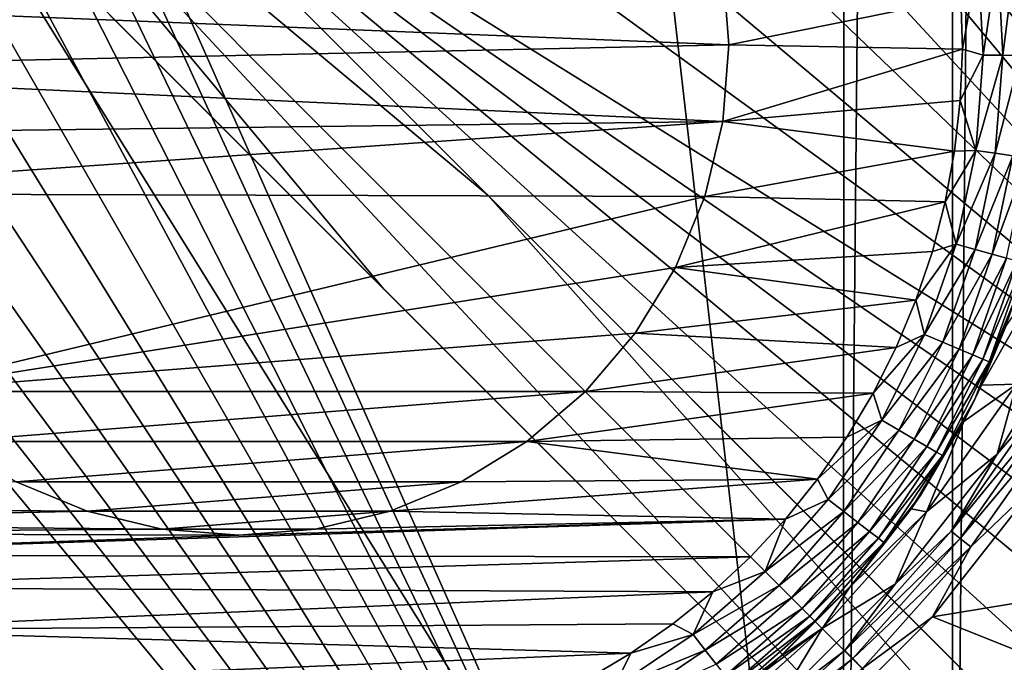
# Model space of a CAD drawing. Header units: metres. Extents: x -205 to 205, y -104 to 104.
# Tile 294 of 656: x -85 to -75, y -55 to -48. Entities that reach past the tile are written whole.
import ezdxf

# ---------------------------------------------------------------- set-up
doc = ezdxf.new("R2010")
doc.units = ezdxf.units.M
doc.layers.add('solid_01_2-CONSUMER_EHM_BOX_SW0001', color=7, linetype='CONTINUOUS')

msp = doc.modelspace()

# ---------------------------------------------------------------- linework, layer by layer
at = {"layer": 'solid_01_2-CONSUMER_EHM_BOX_SW0001'}
for points in [[(-200.010849, -74.958488), (-200.010773, 75.041512), (-0.010778, 75.04142)], [(-0.010849, -74.95858), (-200.010849, -74.958488), (-0.010778, 75.04142)], [(-88.001671, 37.540459, 75), (-76.416145, -63.561199, 75), (-76.402473, 63.637558, 75)], [(-76.416145, -63.561199, 75), (-75.237, 63.561695, 75), (-76.402473, 63.637558, 75)], [(-76.416145, -63.561199, 75), (-75.250656, -63.485584, 75), (-75.237, 63.561695, 75)], [(-75.250656, -63.485584, 75), (-74.082008, 63.333099, 75), (-75.237, 63.561695, 75)], [(-75.250656, -63.485584, 75), (-74.095612, -63.257236, 75), (-74.082008, 63.333099, 75)], [(-88.001671, 37.540459, 75), (-88.012413, -37.459538, 75), (-76.416145, -63.561199, 75)], [(-88.012413, -37.459538, 75), (-88.06736, -38.234272, 75), (-76.416145, -63.561199, 75)], [(-82.491119, -38.872196, 72), (-82.412422, -37.560341, 72), (-69.414856, -54.562202, 72)], [(-82.412422, -37.560341, 72), (-69.412422, -37.562202, 72), (-69.414856, -54.562202, 72)], [(-88.06736, -38.234272, 75), (-88.23317, -39.00135, 75), (-76.416145, -63.561199, 75)], [(-82.725563, -40.16473, 72), (-82.491119, -38.872196, 72), (-69.414856, -54.562202, 72)], [(-88.23317, -39.00135, 75), (-88.507744, -39.739826, 75), (-76.416145, -63.561199, 75)], [(-88.507744, -39.739826, 75), (-88.884354, -40.430462, 75), (-76.416145, -63.561199, 75)], [(-83.112625, -41.42065, 72), (-82.725563, -40.16473, 72), (-69.414856, -54.562202, 72)], [(-88.884354, -40.430462, 75), (-89.355461, -41.060112, 75), (-76.416145, -63.561199, 75)], [(-89.355461, -41.060112, 75), (-89.912239, -41.616726, 75), (-76.416145, -63.561199, 75)], [(-83.646706, -42.621449, 72), (-83.112625, -41.42065, 72), (-69.414856, -54.562202, 72)], [(-89.912239, -41.616726, 75), (-90.542023, -42.087662, 75), (-76.416145, -63.561199, 75)], [(-90.542023, -42.087662, 75), (-91.232765, -42.464073, 75), (-76.416145, -63.561199, 75)], [(-91.232765, -42.464073, 75), (-91.971321, -42.738434, 75), (-76.416145, -63.561199, 75)], [(-84.319855, -43.749496, 72), (-83.646706, -42.621449, 72), (-69.414856, -54.562202, 72)], [(-170.055008, -42.727257, 75), (-185.61615, -63.545567, 75), (-76.416145, -63.561199, 75)], [(-169.287933, -42.893063, 75), (-170.055008, -42.727257, 75), (-76.416145, -63.561199, 75)], [(-91.971321, -42.738434, 75), (-92.738449, -42.904022, 75), (-76.416145, -63.561199, 75)], [(-168.513199, -42.948013, 75), (-169.287933, -42.893063, 75), (-76.416145, -63.561199, 75)], [(-92.738449, -42.904022, 75), (-93.513199, -42.958752, 75), (-76.416145, -63.561199, 75)], [(-93.513199, -42.958752, 75), (-168.513199, -42.948013, 75), (-76.416145, -63.561199, 75)], [(-84.319855, -43.749496, 72), (-69.414856, -54.562202, 72), (-85.123055, -44.789696, 72)], [(-86.660248, -44.31287, 63.120499), (-86.150696, -43.761757, 63.120499), (-80.223465, -49.690689, 65.447258)], [(-80.223465, -49.690689, 65.447258), (-86.150696, -43.761757, 63.120499), (-85.123055, -44.789696, 69.5)], [(-86.660248, -44.31287, 63.120499), (-81.338455, -50.697006, 65.42598), (-87.21151, -44.822266, 63.120499)], [(-86.660248, -44.31287, 63.120499), (-72.24424, -59.793827, 69), (-81.338455, -50.697006, 65.42598)], [(-86.660248, -44.31287, 63.120499), (-71.707352, -59.27005, 69), (-72.24424, -59.793827, 69)], [(-86.660248, -44.31287, 63.120499), (-80.223465, -49.690689, 65.447258), (-71.707352, -59.27005, 69)], [(-69.479279, -55.508713, 72), (-85.123055, -44.789696, 72), (-69.414856, -54.562202, 72)], [(-70.420128, -58.175507, 72), (-70.963898, -58.952904, 72), (-85.123055, -44.789696, 72)], [(-85.123055, -44.789696, 69.5), (-85.123055, -44.789696, 72), (-70.963898, -58.952904, 72)], [(-69.986725, -57.332314, 72), (-70.420128, -58.175507, 72), (-85.123055, -44.789696, 72)], [(-69.670921, -56.437199, 72), (-69.986725, -57.332314, 72), (-85.123055, -44.789696, 72)], [(-69.479279, -55.508713, 72), (-69.670921, -56.437199, 72), (-85.123055, -44.789696, 72)], [(-80.223465, -49.690689, 65.447258), (-85.123055, -44.789696, 69.5), (-70.963898, -58.952904, 72)], [(-86.183868, -45.850204, 69.5), (-87.21151, -44.822266, 63.120499), (-81.338455, -50.697006, 65.42598)], [(-76.415863, -61.561199, 72), (-93.415863, -61.558765, 72), (-86.183868, -45.850204, 72)], [(-76.415863, -61.561199, 72), (-86.183868, -45.850204, 72), (-72.024712, -60.013412, 72)], [(-72.024712, -60.013412, 69), (-72.024712, -60.013412, 72), (-86.183868, -45.850204, 72)], [(-81.338455, -50.697006, 65.42598), (-72.24424, -59.793827, 69), (-86.183868, -45.850204, 72)], [(-72.024712, -60.013412, 69), (-86.183868, -45.850204, 72), (-72.24424, -59.793827, 69)], [(-86.183868, -45.850204, 69.5), (-81.338455, -50.697006, 65.42598), (-86.183868, -45.850204, 72)], [(-74.574257, -47.120609, 13.281679), (-74.762779, -47.142391, 13.40096), (-74.709511, -48.19318, 13.400982)], [(-74.519745, -48.195766, 13.281711), (-74.574257, -47.120609, 13.281679), (-74.709511, -48.19318, 13.400982)], [(-74.972961, -47.166672, 13.474974), (-75.158936, -47.57885, 13.5), (-75.142746, -48.127243, 13.5)], [(-74.921082, -48.190292, 13.474984), (-74.972961, -47.166672, 13.474974), (-75.142746, -48.127243, 13.5)], [(-74.762779, -47.142391, 13.40096), (-74.972961, -47.166672, 13.474974), (-74.921082, -48.190292, 13.474984)], [(-74.709511, -48.19318, 13.400982), (-74.762779, -47.142391, 13.40096), (-74.921082, -48.190292, 13.474984)], [(-90.006897, -47.581619, 3.5), (-77.642616, -48.082348, 3.5), (-77.70713, -47.26104, 3.5)], [(-77.70713, -47.26104, 3.5), (-77.642616, -48.082348, 3.5), (-77.707123, -47.261066, 13.5)], [(-77.642616, -48.082348, 3.5), (-77.643799, -48.082367, 13.5), (-77.707123, -47.261066, 13.5)], [(-75.158936, -47.57885, 13.5), (-77.707123, -47.261066, 13.5), (-77.643799, -48.082367, 13.5)], [(-89.691734, -48.342777, 3.5), (-77.642616, -48.082348, 3.5), (-90.006897, -47.581619, 3.5)], [(-75.142746, -48.127243, 13.5), (-75.158936, -47.57885, 13.5), (-77.643799, -48.082367, 13.5)], [(-89.691734, -48.342777, 3.5), (-77.707375, -48.903641, 3.5), (-77.642616, -48.082348, 3.5)], [(-77.642616, -48.082348, 3.5), (-77.707375, -48.903641, 3.5), (-77.643799, -48.082367, 13.5)], [(-77.707375, -48.903641, 3.5), (-77.707367, -48.903645, 13.5), (-77.643799, -48.082367, 13.5)], [(-75.142746, -48.127243, 13.5), (-77.643799, -48.082367, 13.5), (-77.707367, -48.903645, 13.5)], [(-75.165398, -48.675468, 13.5), (-75.142746, -48.127243, 13.5), (-77.707367, -48.903645, 13.5)], [(-74.921082, -48.190292, 13.474984), (-75.142746, -48.127243, 13.5), (-75.165398, -48.675468, 13.5)], [(-75.000954, -49.212109, 13.474996), (-74.921082, -48.190292, 13.474984), (-75.165398, -48.675468, 13.5)], [(-74.709511, -48.19318, 13.400982), (-74.921082, -48.190292, 13.474984), (-75.000954, -49.212109, 13.474996)], [(-74.791504, -49.242111, 13.401004), (-74.709511, -48.19318, 13.400982), (-75.000954, -49.212109, 13.474996)], [(-74.519745, -48.195766, 13.281711), (-74.709511, -48.19318, 13.400982), (-74.791504, -49.242111, 13.401004)], [(-74.60363, -49.269024, 13.281742), (-74.519745, -48.195766, 13.281711), (-74.791504, -49.242111, 13.401004)], [(-89.261391, -49.045254, 3.5), (-77.707375, -48.903641, 3.5), (-89.691734, -48.342777, 3.5)], [(-75.226845, -49.221085, 13.5), (-75.165398, -48.675468, 13.5), (-77.707367, -48.903645, 13.5)], [(-75.000954, -49.212109, 13.474996), (-75.165398, -48.675468, 13.5), (-75.226845, -49.221085, 13.5)], [(-89.261391, -49.045254, 3.5), (-88.726471, -49.671745, 3.5), (-77.707375, -48.903641, 3.5)], [(-77.707375, -48.903641, 3.5), (-88.726471, -49.671745, 3.5), (-77.899811, -49.704685, 3.5)], [(-77.899811, -49.704685, 3.5), (-77.90094, -49.704315, 13.5), (-77.707367, -48.903645, 13.5)], [(-75.226845, -49.221085, 13.5), (-77.707367, -48.903645, 13.5), (-77.90094, -49.704315, 13.5)], [(-77.707375, -48.903641, 3.5), (-77.899811, -49.704685, 3.5), (-77.707367, -48.903645, 13.5)], [(-75.326828, -49.761284, 13.5), (-75.226845, -49.221085, 13.5), (-77.90094, -49.704315, 13.5)], [(-75.000954, -49.212109, 13.474996), (-75.226845, -49.221085, 13.5), (-75.326828, -49.761284, 13.5)], [(-75.211258, -50.215221, 13.475007), (-75.000954, -49.212109, 13.474996), (-75.326828, -49.761284, 13.5)], [(-74.791504, -49.242111, 13.401004), (-75.000954, -49.212109, 13.474996), (-75.211258, -50.215221, 13.475007)], [(-75.007385, -50.271851, 13.401027), (-74.791504, -49.242111, 13.401004), (-75.211258, -50.215221, 13.475007)], [(-74.60363, -49.269024, 13.281742), (-74.791504, -49.242111, 13.401004), (-75.007385, -50.271851, 13.401027)], [(-74.824509, -50.322647, 13.281775), (-74.60363, -49.269024, 13.281742), (-75.007385, -50.271851, 13.401027)], [(-74.44677, -49.291496, 13.123202), (-74.60363, -49.269024, 13.281742), (-74.824509, -50.322647, 13.281775)], [(-74.671829, -50.365059, 13.123242), (-74.44677, -49.291496, 13.123202), (-74.824509, -50.322647, 13.281775)], [(-77.899811, -49.704685, 3.5), (-88.726471, -49.671745, 3.5), (-86.605453, -51.793369, 3.5)], [(-77.899811, -49.704685, 3.5), (-86.605453, -51.793369, 3.5), (-78.215187, -50.465755, 3.5)], [(-80.223465, -49.690689, 65.447258), (-70.963898, -58.952904, 72), (-71.183426, -58.733318, 69)], [(-80.223465, -49.690689, 65.447258), (-71.183426, -58.733318, 69), (-71.707352, -59.27005, 69)], [(-78.215187, -50.465755, 3.5), (-78.215187, -50.465755, 13.5), (-77.90094, -49.704315, 13.5)], [(-75.326828, -49.761284, 13.5), (-77.90094, -49.704315, 13.5), (-78.215187, -50.465755, 13.5)], [(-77.899811, -49.704685, 3.5), (-78.215187, -50.465755, 3.5), (-77.90094, -49.704315, 13.5)], [(-75.464851, -50.293121, 13.5), (-75.326828, -49.761284, 13.5), (-78.215187, -50.465755, 13.5)], [(-75.211258, -50.215221, 13.475007), (-75.326828, -49.761284, 13.5), (-75.464851, -50.293121, 13.5)], [(-75.640175, -50.813744, 13.5), (-75.464851, -50.293121, 13.5), (-78.215187, -50.465755, 13.5)], [(-75.211258, -50.215221, 13.475007), (-75.464851, -50.293121, 13.5), (-75.640175, -50.813744, 13.5)], [(-75.548523, -51.18306, 13.475019), (-75.211258, -50.215221, 13.475007), (-75.640175, -50.813744, 13.5)], [(-75.007385, -50.271851, 13.401027), (-75.211258, -50.215221, 13.475007), (-75.548523, -51.18306, 13.475019)], [(-75.353592, -51.265381, 13.401049), (-75.007385, -50.271851, 13.401027), (-75.548523, -51.18306, 13.475019)], [(-74.824509, -50.322647, 13.281775), (-75.007385, -50.271851, 13.401027), (-75.353592, -51.265381, 13.401049)], [(-75.178741, -51.339218, 13.281806), (-74.824509, -50.322647, 13.281775), (-75.353592, -51.265381, 13.401049)], [(-74.671829, -50.365059, 13.123242), (-74.824509, -50.322647, 13.281775), (-75.178741, -51.339218, 13.281806)], [(-75.032753, -51.400871, 13.123282), (-74.671829, -50.365059, 13.123242), (-75.178741, -51.339218, 13.281806)], [(-74.556999, -50.396954, 12.933396), (-74.671829, -50.365059, 13.123242), (-75.032753, -51.400871, 13.123282)], [(-74.922958, -51.447239, 12.933442), (-74.556999, -50.396954, 12.933396), (-75.032753, -51.400871, 13.123282)], [(-74.562721, -51.713776, 2.474663), (-74.134773, -50.304146, 2.826262), (-74.937164, -51.724857, 2.82534)], [(-74.67466, -51.086224, 2.921124), (-74.937164, -51.724857, 2.82534), (-74.134773, -50.304146, 2.826262)], [(-74.922958, -51.447239, 12.933442), (-74.485802, -50.416733, 12.721775), (-74.556999, -50.396954, 12.933396)], [(-78.215187, -50.465755, 3.5), (-86.605453, -51.793369, 3.5), (-78.645737, -51.16811, 3.5)], [(-78.645737, -51.16811, 3.5), (-78.646706, -51.167419, 13.5), (-78.215187, -50.465755, 13.5)], [(-75.640175, -50.813744, 13.5), (-78.215187, -50.465755, 13.5), (-78.646706, -51.167419, 13.5)], [(-78.215187, -50.465755, 3.5), (-78.645737, -51.16811, 3.5), (-78.215187, -50.465755, 13.5)], [(-74.922958, -51.447239, 12.933442), (-74.854874, -51.475994, 12.721825), (-74.485802, -50.416733, 12.721775)], [(-74.569954, -50.782677, 12.5), (-74.485802, -50.416733, 12.721775), (-74.854874, -51.475994, 12.721825)], [(-75.851883, -51.320515, 13.5), (-75.640175, -50.813744, 13.5), (-78.646706, -51.167419, 13.5)], [(-75.548523, -51.18306, 13.475019), (-75.640175, -50.813744, 13.5), (-75.851883, -51.320515, 13.5)], [(-75.008369, -51.876492, 12.5), (-74.67466, -51.086224, 2.921124), (-74.569954, -50.782677, 12.5)], [(-75.008369, -51.876492, 12.5), (-74.569954, -50.782677, 12.5), (-74.854874, -51.475994, 12.721825)], [(-74.770561, -52.465759, 2.071429), (-73.84938, -50.956619, 2.071429), (-74.562721, -51.713776, 2.474663)], [(-74.278137, -51.891071, 1.911131), (-73.84938, -50.956619, 2.071429), (-74.770561, -52.465759, 2.071429)], [(-75.008369, -51.876492, 12.5), (-74.937164, -51.724857, 2.82534), (-74.67466, -51.086224, 2.921124)], [(-78.645737, -51.16811, 3.5), (-86.605453, -51.793369, 3.5), (-79.180847, -51.794449, 3.5)], [(-79.180847, -51.794449, 3.5), (-79.180878, -51.794479, 13.5), (-78.646706, -51.167419, 13.5)], [(-75.851883, -51.320515, 13.5), (-78.646706, -51.167419, 13.5), (-79.180878, -51.794479, 13.5)], [(-78.645737, -51.16811, 3.5), (-79.180847, -51.794449, 3.5), (-78.646706, -51.167419, 13.5)], [(-75.548523, -51.18306, 13.475019), (-75.851883, -51.320515, 13.5), (-76.098915, -51.810955, 13.5)], [(-76.007164, -52.099625, 13.47503), (-75.548523, -51.18306, 13.475019), (-76.098915, -51.810955, 13.5)], [(-75.353592, -51.265381, 13.401049), (-75.548523, -51.18306, 13.475019), (-76.007164, -52.099625, 13.47503)], [(-76.098915, -51.810955, 13.5), (-75.851883, -51.320515, 13.5), (-79.180878, -51.794479, 13.5)], [(-75.824409, -52.206272, 13.401071), (-75.353592, -51.265381, 13.401049), (-76.007164, -52.099625, 13.47503)], [(-75.178741, -51.339218, 13.281806), (-75.353592, -51.265381, 13.401049), (-75.824409, -52.206272, 13.401071)], [(-75.660469, -52.301941, 13.281837), (-75.178741, -51.339218, 13.281806), (-75.824409, -52.206272, 13.401071)], [(-75.032753, -51.400871, 13.123282), (-75.178741, -51.339218, 13.281806), (-75.660469, -52.301941, 13.281837)], [(-75.52359, -52.381817, 13.123322), (-75.032753, -51.400871, 13.123282), (-75.660469, -52.301941, 13.281837)], [(-74.922958, -51.447239, 12.933442), (-75.032753, -51.400871, 13.123282), (-75.52359, -52.381817, 13.123322)], [(-75.420639, -52.441895, 12.933489), (-74.922958, -51.447239, 12.933442), (-75.52359, -52.381817, 13.123322)], [(-75.420639, -52.441895, 12.933489), (-74.854874, -51.475994, 12.721825), (-74.922958, -51.447239, 12.933442)], [(-75.420639, -52.441895, 12.933489), (-75.356796, -52.479149, 12.721874), (-74.854874, -51.475994, 12.721825)], [(-75.008369, -51.876492, 12.5), (-74.854874, -51.475994, 12.721825), (-75.356796, -52.479149, 12.721874)], [(-75.526779, -53.080799, 2.474663), (-74.562721, -51.713776, 2.474663), (-75.126839, -52.11338, 2.770169)], [(-74.770561, -52.465759, 2.071429), (-74.562721, -51.713776, 2.474663), (-75.526779, -53.080799, 2.474663)], [(-74.562721, -51.713776, 2.474663), (-74.937164, -51.724857, 2.82534), (-75.126839, -52.11338, 2.770169)], [(-75.008369, -51.876492, 12.5), (-75.126839, -52.11338, 2.770169), (-74.937164, -51.724857, 2.82534)], [(-79.180847, -51.794449, 3.5), (-86.605453, -51.793369, 3.5), (-85.979126, -52.328465, 3.5)], [(-79.180847, -51.794449, 3.5), (-85.979126, -52.328465, 3.5), (-79.807343, -52.329372, 3.5)], [(-79.807343, -52.329372, 3.5), (-79.808105, -52.328453, 13.5), (-79.180878, -51.794479, 13.5)], [(-76.098915, -51.810955, 13.5), (-79.180878, -51.794479, 13.5), (-79.808105, -52.328453, 13.5)], [(-76.380051, -52.282677, 13.5), (-76.098915, -51.810955, 13.5), (-79.808105, -52.328453, 13.5)], [(-79.180847, -51.794449, 3.5), (-79.807343, -52.329372, 3.5), (-79.180878, -51.794479, 13.5)], [(-76.007164, -52.099625, 13.47503), (-76.098915, -51.810955, 13.5), (-76.380051, -52.282677, 13.5)], [(-75.58979, -52.901478, 12.5), (-75.126839, -52.11338, 2.770169), (-75.008369, -51.876492, 12.5)], [(-75.58979, -52.901478, 12.5), (-75.008369, -51.876492, 12.5), (-75.356796, -52.479149, 12.721874)], [(-74.278137, -51.891071, 1.911131), (-74.770561, -52.465759, 2.071429), (-75.264236, -53.289349, 1.911131)], [(-74.278137, -51.891071, 1.911131), (-75.264236, -53.289349, 1.911131), (-74.173294, -51.956387, 1.771182)], [(-75.264236, -53.289349, 1.911131), (-75.167511, -53.36618, 1.771182), (-74.173294, -51.956387, 1.771182)], [(-74.173294, -51.956387, 1.771182), (-75.167511, -53.36618, 1.771182), (-74.04821, -52.034317, 1.656628)], [(-75.167511, -53.36618, 1.771182), (-75.052109, -53.457848, 1.656628), (-74.04821, -52.034317, 1.656628)], [(-74.335983, -52.771114, 1.571667), (-74.04821, -52.034317, 1.656628), (-75.052109, -53.457848, 1.656628)], [(-76.007164, -52.099625, 13.47503), (-76.380051, -52.282677, 13.5), (-76.693924, -52.733341, 13.5)], [(-76.579605, -52.949768, 13.475041), (-76.007164, -52.099625, 13.47503), (-76.693924, -52.733341, 13.5)], [(-75.824409, -52.206272, 13.401071), (-76.007164, -52.099625, 13.47503), (-76.579605, -52.949768, 13.475041)], [(-75.526779, -53.080799, 2.474663), (-75.126839, -52.11338, 2.770169), (-75.690575, -53.050816, 2.656924)], [(-75.58979, -52.901478, 12.5), (-75.690575, -53.050816, 2.656924), (-75.126839, -52.11338, 2.770169)], [(-76.693924, -52.733341, 13.5), (-76.380051, -52.282677, 13.5), (-79.808105, -52.328453, 13.5)], [(-76.412041, -53.078983, 13.401093), (-75.824409, -52.206272, 13.401071), (-76.579605, -52.949768, 13.475041)], [(-75.660469, -52.301941, 13.281837), (-75.824409, -52.206272, 13.401071), (-76.412041, -53.078983, 13.401093)], [(-79.807343, -52.329372, 3.5), (-85.979126, -52.328465, 3.5), (-85.276779, -52.759007, 3.5)], [(-79.807343, -52.329372, 3.5), (-85.276779, -52.759007, 3.5), (-80.509827, -52.759712, 3.5)], [(-80.509827, -52.759712, 3.5), (-80.509903, -52.759754, 13.5), (-79.808105, -52.328453, 13.5)], [(-76.693924, -52.733341, 13.5), (-79.808105, -52.328453, 13.5), (-80.509903, -52.759754, 13.5)], [(-79.807343, -52.329372, 3.5), (-80.509827, -52.759712, 3.5), (-79.808105, -52.328453, 13.5)], [(-76.261726, -53.194897, 13.28187), (-75.660469, -52.301941, 13.281837), (-76.412041, -53.078983, 13.401093)], [(-75.52359, -52.381817, 13.123322), (-75.660469, -52.301941, 13.281837), (-76.261726, -53.194897, 13.28187)], [(-76.136215, -53.291679, 13.123363), (-75.52359, -52.381817, 13.123322), (-76.261726, -53.194897, 13.28187)], [(-75.420639, -52.441895, 12.933489), (-75.52359, -52.381817, 13.123322), (-76.136215, -53.291679, 13.123363)], [(-76.041817, -53.364471, 12.933535), (-75.420639, -52.441895, 12.933489), (-76.136215, -53.291679, 13.123363)], [(-76.041817, -53.364471, 12.933535), (-75.356796, -52.479149, 12.721874), (-75.420639, -52.441895, 12.933489)], [(-76.041817, -53.364471, 12.933535), (-75.983276, -53.409615, 12.721924), (-75.356796, -52.479149, 12.721874)], [(-75.58979, -52.901478, 12.5), (-75.356796, -52.479149, 12.721874), (-75.983276, -53.409615, 12.721924)], [(-75.863953, -53.855213, 2.071429), (-74.770561, -52.465759, 2.071429), (-75.526779, -53.080799, 2.474663)], [(-75.264236, -53.289349, 1.911131), (-74.770561, -52.465759, 2.071429), (-75.863953, -53.855213, 2.071429)], [(-92.958931, -53.012497, 13.5), (-84.515343, -53.073261, 13.5), (-85.276764, -52.759018, 13.5)], [(-85.276779, -52.759007, 3.5), (-85.276764, -52.759018, 13.5), (-84.515343, -53.073261, 13.5)], [(-84.515724, -53.074383, 3.5), (-85.276779, -52.759007, 3.5), (-84.515343, -53.073261, 13.5)], [(-80.509827, -52.759712, 3.5), (-85.276779, -52.759007, 3.5), (-84.515724, -53.074383, 3.5)], [(-80.509827, -52.759712, 3.5), (-84.515724, -53.074383, 3.5), (-81.270988, -53.074871, 3.5)], [(-76.693924, -52.733341, 13.5), (-80.509903, -52.759754, 13.5), (-81.271431, -53.073765, 13.5)], [(-77.03894, -53.160675, 13.5), (-76.693924, -52.733341, 13.5), (-81.271431, -53.073765, 13.5)], [(-81.270988, -53.074871, 3.5), (-81.271431, -53.073765, 13.5), (-80.509903, -52.759754, 13.5)], [(-80.509827, -52.759712, 3.5), (-81.270988, -53.074871, 3.5), (-80.509903, -52.759754, 13.5)], [(-76.579605, -52.949768, 13.475041), (-76.693924, -52.733341, 13.5), (-77.03894, -53.160675, 13.5)], [(-75.46476, -54.205738, 1.571667), (-74.335983, -52.771114, 1.571667), (-75.052109, -53.457848, 1.656628)], [(-71.643471, -53.577526, 1.571667), (-74.335983, -52.771114, 1.571667), (-75.46476, -54.205738, 1.571667)], [(-76.303665, -53.839046, 12.5), (-75.690575, -53.050816, 2.656924), (-75.58979, -52.901478, 12.5)], [(-76.303665, -53.839046, 12.5), (-75.58979, -52.901478, 12.5), (-75.983276, -53.409615, 12.721924)], [(-92.958931, -53.012497, 13.5), (-91.528496, -53.21674, 13.5), (-84.515343, -53.073261, 13.5)], [(-77.256378, -53.719437, 13.475053), (-76.579605, -52.949768, 13.475041), (-77.03894, -53.160675, 13.5)], [(-76.412041, -53.078983, 13.401093), (-76.579605, -52.949768, 13.475041), (-77.256378, -53.719437, 13.475053)], [(-91.528496, -53.21674, 13.5), (-90.662872, -53.201782, 13.5), (-84.515343, -53.073261, 13.5)], [(-90.662872, -53.201782, 13.5), (-83.714691, -53.266827, 13.5), (-84.515343, -53.073261, 13.5)], [(-84.515724, -53.074383, 3.5), (-84.515343, -53.073261, 13.5), (-83.714691, -53.266827, 13.5)], [(-83.714684, -53.266827, 3.5), (-84.515724, -53.074383, 3.5), (-83.714691, -53.266827, 13.5)], [(-81.270988, -53.074871, 3.5), (-84.515724, -53.074383, 3.5), (-83.714684, -53.266827, 3.5)], [(-81.270988, -53.074871, 3.5), (-83.714684, -53.266827, 3.5), (-82.07209, -53.267075, 3.5)], [(-82.07209, -53.267075, 3.5), (-82.072159, -53.267086, 13.5), (-81.271431, -53.073765, 13.5)], [(-77.03894, -53.160675, 13.5), (-81.271431, -53.073765, 13.5), (-82.072159, -53.267086, 13.5)], [(-81.270988, -53.074871, 3.5), (-82.07209, -53.267075, 3.5), (-81.271431, -53.073765, 13.5)], [(-77.106773, -53.869087, 13.401114), (-76.412041, -53.078983, 13.401093), (-77.256378, -53.719437, 13.475053)], [(-76.261726, -53.194897, 13.28187), (-76.412041, -53.078983, 13.401093), (-77.106773, -53.869087, 13.401114)], [(-76.640228, -54.329159, 2.474663), (-75.526779, -53.080799, 2.474663), (-76.348419, -53.889866, 2.596746)], [(-75.863953, -53.855213, 2.071429), (-75.526779, -53.080799, 2.474663), (-76.640228, -54.329159, 2.474663)], [(-75.526779, -53.080799, 2.474663), (-75.690575, -53.050816, 2.656924), (-76.348419, -53.889866, 2.596746)], [(-76.303665, -53.839046, 12.5), (-76.348419, -53.889866, 2.596746), (-75.690575, -53.050816, 2.656924)], [(-90.662872, -53.201782, 13.5), (-89.802597, -53.311867, 13.5), (-83.714691, -53.266827, 13.5)], [(-88.968643, -53.5443, 13.5), (-77.03894, -53.160675, 13.5), (-82.89344, -53.330402, 13.5)], [(-88.968643, -53.5443, 13.5), (-77.413368, -53.562504, 13.5), (-77.03894, -53.160675, 13.5)], [(-77.03894, -53.160675, 13.5), (-82.072159, -53.267086, 13.5), (-82.89344, -53.330402, 13.5)], [(-77.256378, -53.719437, 13.475053), (-77.03894, -53.160675, 13.5), (-77.413368, -53.562504, 13.5)], [(-76.972565, -54.00333, 13.281901), (-76.261726, -53.194897, 13.28187), (-77.106773, -53.869087, 13.401114)], [(-76.136215, -53.291679, 13.123363), (-76.261726, -53.194897, 13.28187), (-76.972565, -54.00333, 13.281901)], [(-89.802597, -53.311867, 13.5), (-82.89344, -53.330402, 13.5), (-83.714691, -53.266827, 13.5)], [(-89.802597, -53.311867, 13.5), (-88.968643, -53.5443, 13.5), (-82.89344, -53.330402, 13.5)], [(-83.714684, -53.266827, 3.5), (-83.714691, -53.266827, 13.5), (-82.89344, -53.330402, 13.5)], [(-82.893402, -53.331589, 3.5), (-83.714684, -53.266827, 3.5), (-82.89344, -53.330402, 13.5)], [(-82.07209, -53.267075, 3.5), (-83.714684, -53.266827, 3.5), (-82.893402, -53.331589, 3.5)], [(-82.893402, -53.331589, 3.5), (-82.89344, -53.330402, 13.5), (-82.072159, -53.267086, 13.5)], [(-82.07209, -53.267075, 3.5), (-82.893402, -53.331589, 3.5), (-82.072159, -53.267086, 13.5)], [(-76.860512, -54.115421, 13.123402), (-76.136215, -53.291679, 13.123363), (-76.972565, -54.00333, 13.281901)], [(-76.041817, -53.364471, 12.933535), (-76.136215, -53.291679, 13.123363), (-76.860512, -54.115421, 13.123402)], [(-75.264236, -53.289349, 1.911131), (-75.863953, -53.855213, 2.071429), (-76.403137, -54.566246, 1.911131)], [(-75.264236, -53.289349, 1.911131), (-76.403137, -54.566246, 1.911131), (-75.167511, -53.36618, 1.771182)], [(-76.776222, -54.19973, 12.93358), (-76.041817, -53.364471, 12.933535), (-76.860512, -54.115421, 13.123402)], [(-76.776222, -54.19973, 12.93358), (-75.983276, -53.409615, 12.721924), (-76.041817, -53.364471, 12.933535)], [(-76.776222, -54.19973, 12.93358), (-76.723946, -54.252018, 12.721974), (-75.983276, -53.409615, 12.721924)], [(-76.303665, -53.839046, 12.5), (-75.983276, -53.409615, 12.721924), (-76.723946, -54.252018, 12.721974)], [(-76.403137, -54.566246, 1.911131), (-76.315796, -54.653587, 1.771182), (-75.167511, -53.36618, 1.771182)], [(-75.167511, -53.36618, 1.771182), (-76.315796, -54.653587, 1.771182), (-75.052109, -53.457848, 1.656628)], [(-76.315796, -54.653587, 1.771182), (-76.211586, -54.757801, 1.656628), (-75.052109, -53.457848, 1.656628)], [(-75.46476, -54.205738, 1.571667), (-75.052109, -53.457848, 1.656628), (-76.211586, -54.757801, 1.656628)], [(-88.968643, -53.5443, 13.5), (-88.181107, -53.892056, 13.5), (-77.413368, -53.562504, 13.5)], [(-88.181107, -53.892056, 13.5), (-77.815308, -53.936802, 13.5), (-77.413368, -53.562504, 13.5)], [(-77.256378, -53.719437, 13.475053), (-77.413368, -53.562504, 13.5), (-77.815308, -53.936802, 13.5)], [(-71.643471, -53.577526, 1.571667), (-75.46476, -54.205738, 1.571667), (-72.829651, -55.25766, 1.571667)], [(-78.026306, -54.395912, 13.475064), (-77.256378, -53.719437, 13.475053), (-77.815308, -53.936802, 13.5)], [(-77.106773, -53.869087, 13.401114), (-77.256378, -53.719437, 13.475053), (-78.026306, -54.395912, 13.475064)], [(-77.897133, -54.563522, 13.401137), (-77.106773, -53.869087, 13.401114), (-78.026306, -54.395912, 13.475064)], [(-76.972565, -54.00333, 13.281901), (-77.106773, -53.869087, 13.401114), (-77.897133, -54.563522, 13.401137)], [(-77.137039, -54.672188, 12.5), (-76.348419, -53.889866, 2.596746), (-76.303665, -53.839046, 12.5)], [(-77.137039, -54.672188, 12.5), (-76.303665, -53.839046, 12.5), (-76.723946, -54.252018, 12.721974)], [(-77.114174, -55.105431, 2.071429), (-75.863953, -53.855213, 2.071429), (-76.640228, -54.329159, 2.474663)], [(-76.403137, -54.566246, 1.911131), (-75.863953, -53.855213, 2.071429), (-77.114174, -55.105431, 2.071429)], [(-88.181107, -53.892056, 13.5), (-87.457893, -54.344234, 13.5), (-77.815308, -53.936802, 13.5)], [(-87.457893, -54.344234, 13.5), (-78.242744, -54.281693, 13.5), (-77.815308, -53.936802, 13.5)], [(-78.026306, -54.395912, 13.475064), (-77.815308, -53.936802, 13.5), (-78.242744, -54.281693, 13.5)], [(-77.137039, -54.672188, 12.5), (-77.091881, -54.632469, 2.596741), (-76.348419, -53.889866, 2.596746)], [(-76.640228, -54.329159, 2.474663), (-76.348419, -53.889866, 2.596746), (-77.091881, -54.632469, 2.596741)], [(-77.781258, -54.713879, 13.281933), (-76.972565, -54.00333, 13.281901), (-77.897133, -54.563522, 13.401137)], [(-76.860512, -54.115421, 13.123402), (-76.972565, -54.00333, 13.281901), (-77.781258, -54.713879, 13.281933)], [(-77.684494, -54.839428, 13.123442), (-76.860512, -54.115421, 13.123402), (-77.781258, -54.713879, 13.281933)], [(-76.776222, -54.19973, 12.93358), (-76.860512, -54.115421, 13.123402), (-77.684494, -54.839428, 13.123442)], [(-87.457893, -54.344234, 13.5), (-78.693504, -54.595425, 13.5), (-78.242744, -54.281693, 13.5)], [(-78.026306, -54.395912, 13.475064), (-78.242744, -54.281693, 13.5), (-78.693504, -54.595425, 13.5)], [(-77.611717, -54.933861, 12.933626), (-76.776222, -54.19973, 12.93358), (-77.684494, -54.839428, 13.123442)], [(-77.611717, -54.933861, 12.933626), (-76.723946, -54.252018, 12.721974), (-76.776222, -54.19973, 12.93358)], [(-77.611717, -54.933861, 12.933626), (-77.566582, -54.992435, 12.722024), (-76.723946, -54.252018, 12.721974)], [(-77.137039, -54.672188, 12.5), (-76.723946, -54.252018, 12.721974), (-77.566582, -54.992435, 12.722024)], [(-76.763649, -55.50462, 1.571667), (-75.46476, -54.205738, 1.571667), (-76.211586, -54.757801, 1.656628)], [(-72.829651, -55.25766, 1.571667), (-75.46476, -54.205738, 1.571667), (-76.763649, -55.50462, 1.571667)], [(-87.457893, -54.344234, 13.5), (-86.541412, -54.918888, 13.5), (-78.693504, -54.595425, 13.5)], [(-78.876648, -54.968018, 13.475075), (-78.026306, -54.395912, 13.475064), (-78.693504, -54.595425, 13.5)], [(-77.897133, -54.563522, 13.401137), (-78.026306, -54.395912, 13.475064), (-78.876648, -54.968018, 13.475075)], [(-76.640228, -54.329159, 2.474663), (-77.091881, -54.632469, 2.596741), (-77.931763, -55.289398, 2.656917)], [(-77.888588, -55.442604, 2.474663), (-76.640228, -54.329159, 2.474663), (-77.931763, -55.289398, 2.656917)], [(-77.114174, -55.105431, 2.071429), (-76.640228, -54.329159, 2.474663), (-77.888588, -55.442604, 2.474663)], [(-86.541412, -54.918888, 13.5), (-79.165306, -54.876423, 13.5), (-78.693504, -54.595425, 13.5)], [(-78.876648, -54.968018, 13.475075), (-78.693504, -54.595425, 13.5), (-79.165306, -54.876423, 13.5)], [(-78.770042, -55.150818, 13.401159), (-77.897133, -54.563522, 13.401137), (-78.876648, -54.968018, 13.475075)], [(-77.781258, -54.713879, 13.281933), (-77.897133, -54.563522, 13.401137), (-78.770042, -55.150818, 13.401159)], [(-76.403137, -54.566246, 1.911131), (-77.114174, -55.105431, 2.071429), (-77.680038, -55.705151, 1.911131)], [(-76.403137, -54.566246, 1.911131), (-77.680038, -55.705151, 1.911131), (-76.315796, -54.653587, 1.771182)], [(-78.074814, -55.385792, 12.5), (-77.931763, -55.289398, 2.656917), (-77.137039, -54.672188, 12.5)], [(-78.074814, -55.385792, 12.5), (-77.137039, -54.672188, 12.5), (-77.566582, -54.992435, 12.722024)], [(-77.137039, -54.672188, 12.5), (-77.931763, -55.289398, 2.656917), (-77.091881, -54.632469, 2.596741)], [(-77.680038, -55.705151, 1.911131), (-77.603203, -55.801868, 1.771182), (-76.315796, -54.653587, 1.771182)], [(-76.315796, -54.653587, 1.771182), (-77.603203, -55.801868, 1.771182), (-76.211586, -54.757801, 1.656628)]]:
    msp.add_3dface(points, dxfattribs=at)

doc.saveas('drawing.dxf')
